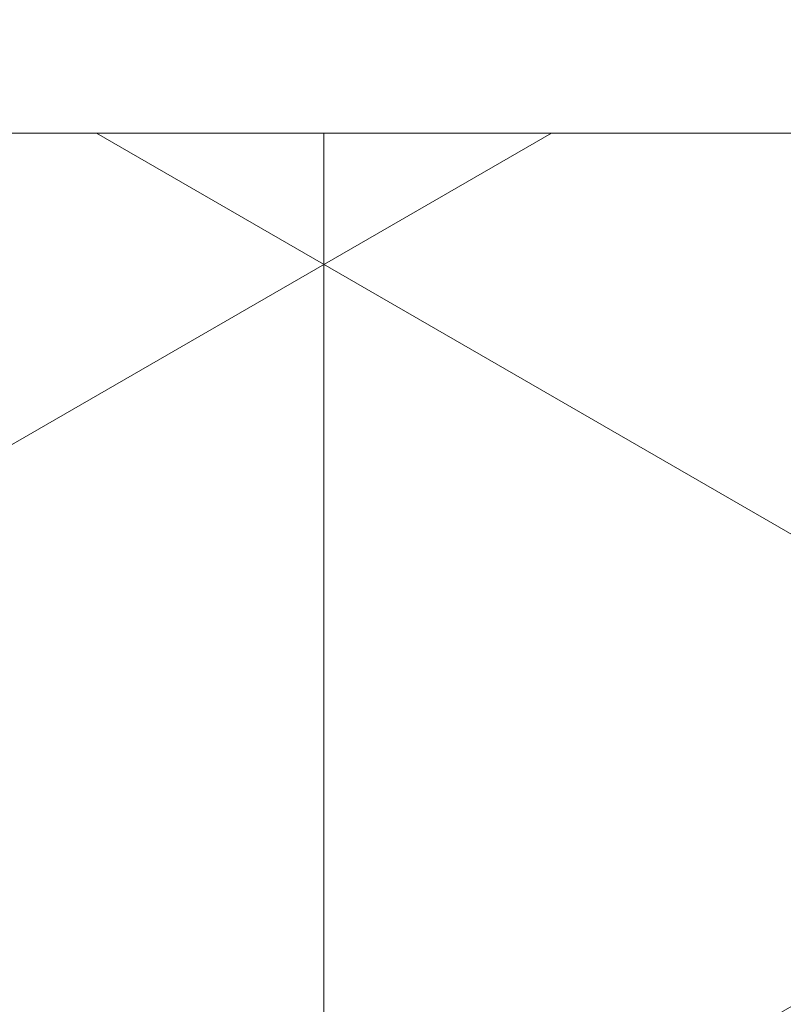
# Model space of a CAD drawing. Header units: millimetres. Extents: x -3395 to 5934498, y -177084 to 63013.
# Tile 636 of 652: x 244829.5 to 244832.27, y 41043.81 to 41047.38. Entities that reach past the tile are written whole.
import ezdxf

# ---------------------------------------------------------------- set-up
doc = ezdxf.new("R2010")
doc.units = ezdxf.units.MM
doc.layers.add('Beschriftung', color=7, linetype='Continuous', lineweight=9)
doc.styles.add('LBB3.5M1000', font='isocp.shx', dxfattribs={"height": 3.5})

msp = doc.modelspace()

# ---------------------------------------------------------------- hatches: boundary and pattern name
at = {"lineweight": 5}
h = msp.add_hatch(dxfattribs=at)
h.set_pattern_fill('ANSI31', color=256)
h.set_pattern_definition([(45, (181852.1638, 33672.4224), (-2.24506403, 2.24506403), [])])
h.paths.add_polyline_path([(244874.24294, 41048.96428), (244714.24294, 41048.96428), (244714.24294, 41046.96428), (244874.24294, 41046.96428)])
h = msp.add_hatch(dxfattribs=at)
h.set_pattern_fill('NET3', color=256, angle=90)
h.paths.add_polyline_path([(244834.24294, 41046.96428), (244754.24294, 41046.96428), (244754.24294, 41030.96428), (244834.24294, 41030.96428)])

# ---------------------------------------------------------------- linework, layer by layer
msp.add_line((244596.74432, 41046.96428), (244999.32998, 41046.96428), dxfattribs=at)
for points in [[(244714.24294, 41046.96428), (244874.24294, 41046.96428), (244874.24294, 41048.96428), (244714.24294, 41048.96428)], [(244754.24294, 41030.96428), (244834.24294, 41030.96428), (244834.24294, 41046.96428), (244754.24294, 41046.96428)]]:
    msp.add_lwpolyline(points, close=True, dxfattribs=at)

# ---------------------------------------------------------------- texts
at = {"layer": 'Beschriftung', "insert": (36821.40917, 60857.41864), "char_height": 10000, "width": 104062.1937986, "attachment_point": 1, "style": 'LBB3.5M1000'}
msp.add_mtext('\\pi584.99;{\\fArial|b0|i0|c0|p34;\\C3;5000m³ Behälter}', dxfattribs=at)

doc.saveas('drawing.dxf')
